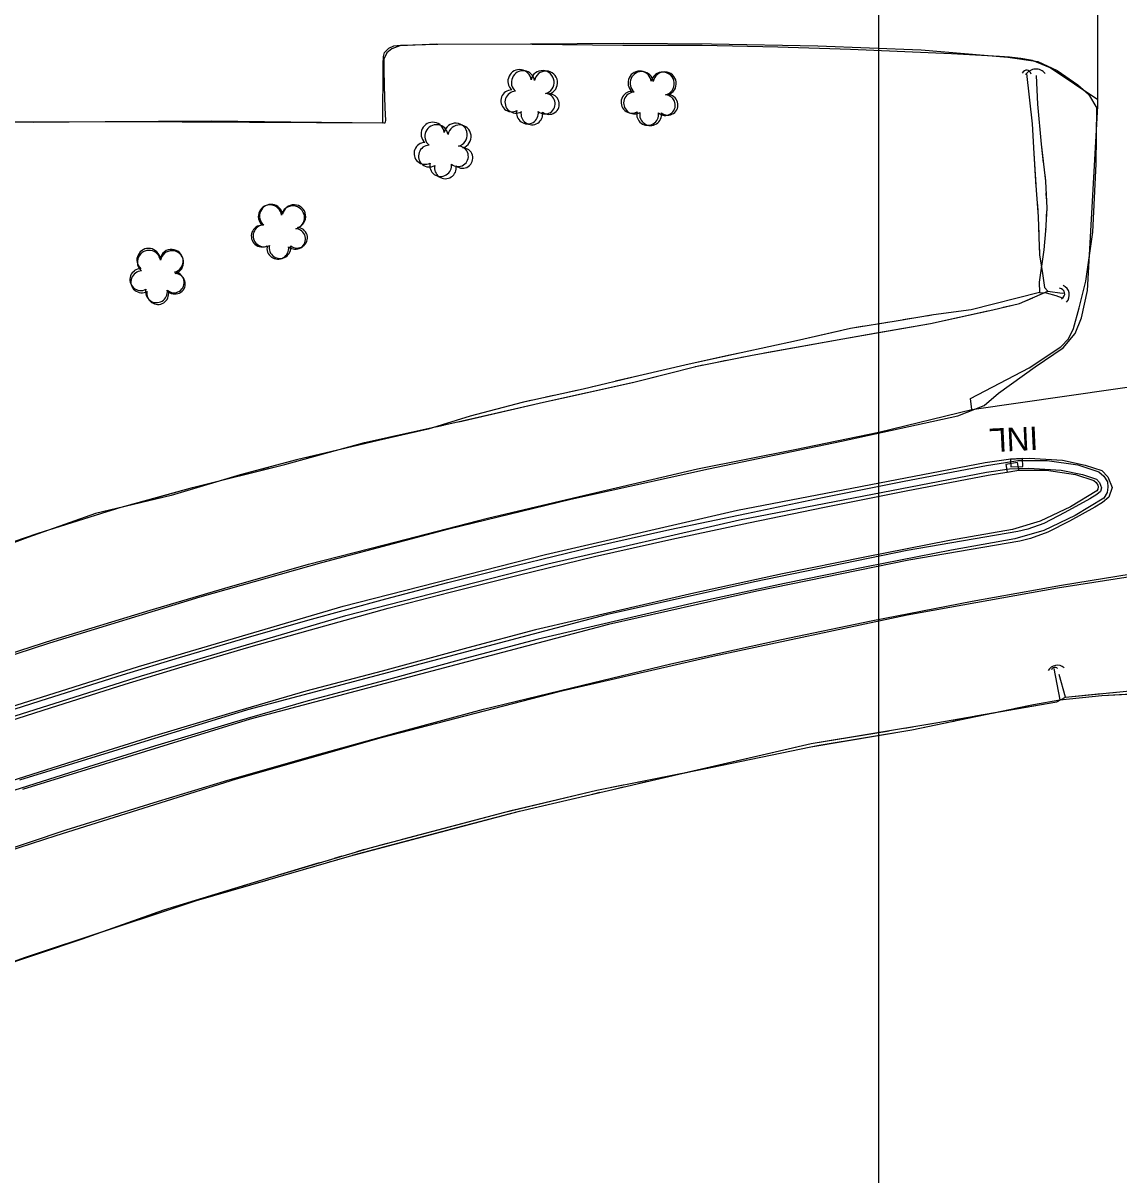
# Model space of a CAD drawing. Extents: x 353423 to 364002, y 127000 to 201942.
# Drawn here: x 360281.6 to 360561.2, y 133157.7 to 133451.6 of the extents above; entities that cross this region are included whole.
import ezdxf

# ---------------------------------------------------------------- set-up
doc = ezdxf.new("R2010")
doc.units = 0
for name, color, linetype in [('E_DTM_SlopeBottom', 7, 'Continuous'), ('E_DTM_SlopeTop', 7, 'Continuous'), ('E_FEN_Generic', 7, 'Continuous'), ('E_LAND_TreeLine', 7, 'Continuous'), ('E_MISCPROP', 7, 'Continuous'), ('E_STRUCT_WingWall', 7, 'Continuous')]:
    doc.layers.add(name, color=color, linetype=linetype)

msp = doc.modelspace()

# ---------------------------------------------------------------- linework, layer by layer
at = {"layer": 'E_DTM_SlopeBottom'}
for points in [[(360536.69, 133338.5), (360536.6, 133340.5), (360533.6, 133340.36), (360533.69, 133338.36), (360536.69, 133338.5)], [(360532.37, 133339.01), (360532.7, 133337.03), (360535.66, 133337.52), (360535.33, 133339.49), (360532.37, 133339.01)]]:
    msp.add_lwpolyline(points, dxfattribs=at)
for centre, radius, start, end in [((360540.04, 133436.71), 3.15, 39.9723, 146.2118), ((360545.86, 133382.21), 2.72, 318.4372, 64.6768), ((360545.47, 133285.23), 2.54, 46.4297, 152.6693)]:
    msp.add_arc(centre, radius, start, end, dxfattribs=at)
for centre, major_axis, ratio, start_param, end_param in [((360537.55, 133437.27), (0.25, 2.32), 0.616014, 5.356084, 7.210314), ((360544.73, 133382.29), (2.66, 0.51), 0.649864, 5.356056, 7.210287), ((360544.92, 133286.15), (-0.23, 1.06), 0.913396, 5.356084, 7.210314)]:
    msp.add_ellipse(centre, major_axis=major_axis, ratio=ratio, start_param=start_param, end_param=end_param, dxfattribs=at)
at = {"layer": 'E_DTM_SlopeTop'}
for points in [[(360182.12, 133256.96), (360192.85, 133261.23), (360223.69, 133272.01), (360253.77, 133282.21), (360288.47, 133293.44), (360326.84, 133305.23), (360357.9, 133313.97), (360390.26, 133322.54), (360421.44, 133330.15), (360456.51, 133337.86), (360490.45, 133344.97), (360520.11, 133351.38), (360526.85, 133354.04), (360530.53, 133357.19), (360539.85, 133363.92), (360547.02, 133368.71), (360550.06, 133372.44), (360551.65, 133376.4), (360553.23, 133383.39), (360555.89, 133430.41), (360555.81, 133481.76), (360555.33, 133565.87), (360555.51, 133660.84), (360555.37, 133755.07)], [(360523.7, 133352.98), (360645.5, 133370.54), (360662.14, 133371.65), (360694.95, 133374.87), (360726.32, 133377.59), (360762.65, 133379.7), (360796.81, 133381.28), (360829.28, 133382.04), (360859.81, 133382.21), (360890.61, 133381.94), (360920.59, 133381.84), (360955.18, 133381.77), (360984.56, 133382.07), (360999.19, 133382.69), (361018.4, 133384.63), (361048.06, 133387.89), (361078.13, 133391.21), (361089.7, 133393.26)], [(360006.29, 133187.84), (360025.26, 133194.79), (360052.98, 133205.1), (360071.85, 133212.44), (360091.53, 133220.77), (360114.27, 133230.3), (360136.54, 133239.67), (360157.72, 133248.11), (360181.38, 133257.23), (360202.94, 133265.29), (360224.09, 133272.51), (360246, 133280.32), (360269.41, 133287.87), (360289.47, 133294.36), (360314.09, 133301.78), (360333.1, 133307.44), (360354.51, 133313.55), (360373.78, 133318.45), (360400.17, 133325.29), (360427.85, 133331.85), (360453.76, 133337.85), (360478.53, 133342.83), (360499.94, 133347.22), (360523.7, 133352.98)], [(360263.43, 133272.4), (360311.1, 133287.46), (360363.3, 133302.83), (360414.92, 133316.05), (360463.93, 133327.32), (360527.07, 133339.5), (360533.08, 133340.33), (360538.31, 133340.58), (360546.83, 133340.05), (360552.59, 133338.82), (360556.84, 133337.42), (360558.43, 133335.82), (360559.48, 133333.07), (360558.69, 133330.64), (360557.07, 133329.28), (360555.09, 133328.06), (360548.61, 133324.54), (360543.09, 133321.68), (360538.69, 133320.08), (360535.96, 133319.4), (360507.66, 133314.58), (360468.82, 133306.64), (360431, 133298.2), (360339.61, 133273.97), (360281.55, 133256.05)], [(360264.23, 133270.03), (360311.83, 133285.06), (360363.96, 133300.42), (360415.51, 133313.62), (360464.45, 133324.87), (360527.48, 133337.03), (360533.31, 133337.84), (360538.29, 133338.07), (360546.49, 133337.57), (360551.94, 133336.4), (360555.49, 133335.23), (360556.29, 133334.43), (360556.83, 133333), (360556.54, 133332.1), (360555.6, 133331.31), (360553.84, 133330.23), (360547.43, 133326.75), (360542.08, 133323.97), (360537.96, 133322.47), (360535.45, 133321.85), (360507.2, 133317.04), (360468.29, 133309.08), (360430.41, 133300.62), (360338.92, 133276.37), (360280.78, 133258.43)], [(360273.18, 133274.61), (360287.89, 133279.27), (360307, 133285.29), (360321.54, 133289.74), (360338.59, 133294.77), (360354.29, 133299.24), (360374.19, 133304.73), (360390.01, 133308.84), (360407.33, 133313.2), (360426.91, 133317.98), (360446.65, 133322.4), (360466.2, 133326.52), (360485.58, 133330.56), (360506.47, 133334.74), (360527.47, 133338.75), (360532.28, 133339.5), (360535.45, 133340.02), (360542.9, 133340.04), (360550.76, 133338.89), (360556.1, 133337.11), (360557.35, 133336.03), (360558.32, 133334.56), (360558.42, 133333.21), (360558.27, 133331.8), (360557.37, 133330.39), (360550.09, 133325.95), (360542.05, 133322.15)], [(360273.95, 133272.23), (360288.64, 133276.88), (360307.74, 133282.91), (360322.26, 133287.35), (360339.29, 133292.37), (360354.97, 133296.84), (360374.84, 133302.32), (360390.63, 133306.42), (360407.93, 133310.77), (360427.48, 133315.55), (360447.18, 133319.96), (360466.71, 133324.07), (360486.08, 133328.11), (360506.95, 133332.28), (360527.9, 133336.29), (360532.67, 133337.03), (360535.66, 133337.52), (360542.72, 133337.54), (360550.18, 133336.45), (360554.84, 133334.89), (360555.45, 133334.36), (360555.88, 133333.72), (360555.91, 133333.25), (360555.85, 133332.65), (360555.57, 133332.22), (360548.9, 133328.15), (360541.16, 133324.49)], [(360541.16, 133324.49), (360534.07, 133322.42), (360518.05, 133319.59), (360496.38, 133315.32), (360475.4, 133311.07), (360452.81, 133306.18), (360432.99, 133301.6), (360412.42, 133296.82), (360395.1, 133292.22), (360373.3, 133286.26), (360353.76, 133281.12), (360334.89, 133275.61), (360314.41, 133269.52), (360296.26, 133263.78), (360278.54, 133258.2)], [(360542.05, 133322.15), (360534.64, 133319.99), (360518.51, 133317.14), (360496.87, 133312.87), (360475.91, 133308.63), (360453.35, 133303.74), (360433.55, 133299.16), (360413.03, 133294.39), (360395.75, 133289.81), (360373.95, 133283.84), (360354.42, 133278.71), (360335.6, 133273.21), (360315.15, 133267.13), (360297.01, 133261.39), (360279.3, 133255.81)], [(360589.7, 133314.3), (360545.54, 133307.42), (360507.24, 133300.53), (360457.59, 133289.96), (360418.36, 133280.97), (360373.04, 133269.25), (360336.05, 133258.69), (360290.01, 133244.21), (360252.17, 133232.01), (360208.39, 133216.08), (360187.87, 133208.16)], [(360274.1, 133239.6), (360292.65, 133245.74), (360316.23, 133253.11), (360333.01, 133258.21), (360355.93, 133264.74), (360376.54, 133270.44), (360399.13, 133276.55), (360424.36, 133282.67), (360446.93, 133288.1), (360475.14, 133294.36), (360498.01, 133299.07), (360523.76, 133304.14), (360546.55, 133308.21), (360568.04, 133311.7)]]:
    msp.add_lwpolyline(points, dxfattribs=at)
at = {"layer": 'E_FEN_Generic'}
for centre, radius, start, end in [((360408.32, 133436.76), 2.97, 7.0637, 228.2976), ((360409.2, 133436.47), 2.97, 8.7472, 229.9811), ((360414.16, 133436.51), 2.97, 284.7145, 167.6878), ((360415.05, 133436.39), 2.97, 286.3981, 169.3713), ((360438.97, 133436.38), 2.97, 7.0637, 228.2976), ((360439.48, 133436.26), 2.97, 8.7472, 229.9811), ((360444.82, 133436.13), 2.97, 284.7145, 167.6878), ((360445.34, 133436.18), 2.97, 286.3981, 169.3713), ((360406.34, 133431.76), 2.78, 90.0346, 297.8076), ((360407.37, 133431.41), 2.78, 91.7181, 299.4911), ((360414.8, 133431.02), 2.61, 229.4197, 87.3523), ((360415.85, 133430.92), 2.61, 231.1033, 89.0359), ((360436.99, 133431.39), 2.78, 90.0346, 297.8076), ((360437.65, 133431.2), 2.78, 91.7181, 299.4911), ((360445.45, 133430.65), 2.61, 229.4197, 87.3523), ((360446.13, 133430.71), 2.61, 231.1033, 89.0359), ((360410.34, 133428.66), 2.78, 166.7116, 7.7226), ((360411.46, 133428.44), 2.78, 168.3952, 9.4062), ((360441, 133428.29), 2.78, 166.7116, 7.7226), ((360441.75, 133428.23), 2.78, 168.3952, 9.4062), ((360386.16, 133423.34), 2.97, 7.0637, 228.2976), ((360387.14, 133422.71), 2.97, 8.7472, 229.9811), ((360392.01, 133423.09), 2.97, 284.7145, 167.6878), ((360393, 133422.63), 2.97, 286.3981, 169.3713), ((360384.18, 133418.35), 2.78, 90.0346, 297.8076), ((360385.32, 133417.66), 2.78, 91.7181, 299.4911), ((360392.65, 133417.61), 2.61, 229.4197, 87.3523), ((360393.79, 133417.17), 2.61, 231.1033, 89.0359), ((360388.19, 133415.25), 2.78, 166.7116, 7.7226), ((360389.41, 133414.68), 2.78, 168.3952, 9.4062), ((360344.63, 133402.25), 2.97, 7.0637, 228.2976), ((360344.95, 133402.36), 2.97, 8.7472, 229.9811), ((360350.8, 133402.28), 2.97, 286.3981, 169.3713), ((360350.48, 133402), 2.97, 284.7145, 167.6878), ((360342.66, 133397.25), 2.78, 90.0346, 297.8076), ((360343.12, 133397.3), 2.78, 91.7181, 299.4911), ((360351.6, 133396.82), 2.61, 231.1033, 89.0359), ((360351.12, 133396.51), 2.61, 229.4197, 87.3523), ((360313.67, 133391.15), 2.97, 7.0637, 228.2976), ((360313.78, 133390.63), 2.97, 8.7472, 229.9811), ((360319.52, 133390.9), 2.97, 284.7145, 167.6878), ((360319.63, 133390.55), 2.97, 286.3981, 169.3713), ((360346.66, 133394.15), 2.78, 166.7116, 7.7226), ((360347.21, 133394.33), 2.78, 168.3952, 9.4062), ((360311.69, 133386.15), 2.78, 90.0346, 297.8076), ((360311.95, 133385.58), 2.78, 91.7181, 299.4911), ((360320.16, 133385.42), 2.61, 229.4197, 87.3523), ((360320.43, 133385.09), 2.61, 231.1033, 89.0359), ((360315.7, 133383.06), 2.78, 166.7116, 7.7226), ((360316.04, 133382.6), 2.78, 168.3952, 9.4062)]:
    msp.add_arc(centre, radius, start, end, dxfattribs=at)
at = {"layer": 'E_LAND_TreeLine'}
for p, q in [((360500, 132500), (360500, 135000)), ((360500, 131000), (360500, 133500))]:
    msp.add_line(p, q, dxfattribs=at)
at = {"layer": 'E_MISCPROP'}
for points in [[(360555.88, 133432.02), (360543.7, 133440.17), (360539.17, 133442.04), (360536.23, 133442.53), (360533.3, 133442.89), (360530.73, 133443.08), (360518.54, 133443.76), (360492.72, 133444.82), (360474.19, 133445.46), (360454.95, 133445.88), (360434.71, 133445.89), (360411.58, 133446.13), (360387.16, 133446.25), (360381.68, 133446), (360377.78, 133445.83), (360375.74, 133445), (360374.47, 133443.98), (360373.73, 133442.42), (360373.68, 133439.81), (360373.82, 133435.57), (360373.99, 133429.97), (360374.12, 133426.72), (360373.99, 133426.05), (360373.73, 133426.03), (360322.23, 133426.3), (360249.85, 133426.37)], [(360261.64, 133426.37), (360284.26, 133426.3), (360302.6, 133426.5), (360329.73, 133426.65), (360349.95, 133426.42), (360373.42, 133426.14), (360373.53, 133441.11), (360373.61, 133443.08), (360373.85, 133444.07), (360374.95, 133445.16), (360376.25, 133445.77), (360377.93, 133445.98), (360387.44, 133446.18), (360411.14, 133446.33), (360434.95, 133446.45), (360457.28, 133446.31), (360484.43, 133445.81), (360510.78, 133444.75), (360532.85, 133442.94), (360540.51, 133441.83), (360545.46, 133439.46), (360550.77, 133435.87), (360553.5, 133433.48), (360555.61, 133429.85)], [(360523.7, 133352.98), (360523.4, 133355.78), (360538.31, 133363.61), (360546.38, 133368.96), (360548.39, 133371.05), (360549.63, 133373.7), (360551.08, 133378.99), (360552.78, 133385.74), (360554.61, 133398.28), (360555.46, 133415.7), (360555.61, 133429.85)]]:
    msp.add_lwpolyline(points, dxfattribs=at)
at = {"layer": 'E_STRUCT_WingWall'}
for points in [[(360537.68, 133438.72), (360539.06, 133425.89), (360539.56, 133418.3), (360540.12, 133408.93), (360540.64, 133402.27), (360540.84, 133396.97), (360540.98, 133392.5), (360541.76, 133387.73), (360542.21, 133384.18), (360543.08, 133383.23), (360546.72, 133382.68), (360547.18, 133382.78)], [(360537.68, 133438.72), (360539.06, 133425.89), (360539.56, 133418.3), (360540.07, 133409.82)], [(360540.11, 133438.23), (360540.43, 133430.88), (360541.37, 133420.68), (360542.48, 133411.29), (360542.81, 133404.34), (360542.54, 133398.58), (360542.06, 133393.77), (360540.9, 133385.51), (360540.98, 133382.85), (360542.66, 133382.77), (360545.16, 133382.08), (360546.75, 133381.53)], [(360540.11, 133438.23), (360540.43, 133430.88), (360541.37, 133420.68), (360541.92, 133415.98)], [(360542.29, 133412.92), (360542.47, 133411.39)], [(360542.62, 133408.32), (360542.7, 133406.78)], [(360540.36, 133405.83), (360540.52, 133403.84)], [(360542.78, 133403.71), (360542.71, 133402.17)], [(360540.73, 133399.85), (360540.8, 133397.85)], [(360542.56, 133399.09), (360542.54, 133398.58), (360542.06, 133393.77), (360540.9, 133385.51), (360540.98, 133382.85), (360542.66, 133382.77), (360545.16, 133382.08), (360546.75, 133381.53)], [(360540.94, 133393.85), (360540.98, 133392.5), (360541.09, 133391.86)], [(360541.73, 133387.91), (360541.76, 133387.73), (360542.21, 133384.18), (360543.08, 133383.23), (360546.72, 133382.68), (360547.18, 133382.78)], [(360258.86, 133312.38), (360285.27, 133321.36), (360306.11, 133327.91), (360324.86, 133333.08), (360348.41, 133339.02), (360368.76, 133344.58), (360392.55, 133349.83), (360414.47, 133354.85), (360437.46, 133359.99), (360453.64, 133364.11), (360467.64, 133366.89), (360490.83, 133371.05), (360513.15, 133374.95), (360529.03, 133378.47), (360535.89, 133380.02), (360543.08, 133383.23)], [(360540.98, 133382.85), (360523.54, 133378.4), (360513.91, 133377.13), (360504.37, 133375.55), (360492.73, 133373.69), (360478.98, 133370.57), (360464.83, 133367.47), (360451.58, 133364.59), (360438.79, 133361.64), (360424.54, 133358.22), (360408.99, 133354.81), (360395.73, 133351.34), (360384.98, 133348.01), (360372.32, 133345.09), (360351.41, 133340.13), (360337.05, 133336.32), (360319.4, 133331.03), (360300.14, 133326.47), (360282.9, 133320.38), (360266.3, 133314.12)], [(360540.98, 133382.85), (360523.54, 133378.4), (360513.91, 133377.13), (360512.23, 133376.85)], [(360542.94, 133383.17), (360543.08, 133383.23)], [(360531.72, 133379.08), (360533.67, 133379.52)], [(360537.46, 133380.72), (360539.29, 133381.54)], [(360499.38, 133372.55), (360513.15, 133374.95), (360527.81, 133378.2)], [(360508.23, 133376.19), (360506.23, 133375.85)], [(360490.24, 133373.12), (360478.98, 133370.57), (360464.83, 133367.47), (360461.52, 133366.75)], [(360496.21, 133374.24), (360494.21, 133373.92)], [(360502.22, 133375.2), (360500.22, 133374.88)], [(360470.83, 133367.46), (360490.83, 133371.05), (360499.38, 133372.55)], [(360461.52, 133366.75), (360451.58, 133364.59), (360438.79, 133361.64), (360432.84, 133360.21)], [(360453.16, 133363.99), (360453.64, 133364.11), (360455.12, 133364.4)], [(360459.04, 133365.18), (360461.01, 133365.57)], [(360464.93, 133366.35), (360466.89, 133366.74)], [(360421.07, 133356.33), (360437.46, 133359.99), (360449.29, 133363)], [(360428.9, 133359.26), (360426.92, 133358.79)], [(360411.08, 133355.27), (360408.99, 133354.81), (360395.73, 133351.34), (360384.98, 133348.01), (360382.73, 133347.49)], [(360392.79, 133349.89), (360414.47, 133354.85), (360421.07, 133356.33)], [(360417.03, 133356.57), (360415.05, 133356.14)], [(360422.97, 133357.87), (360420.99, 133357.44)], [(360382.73, 133347.49), (360372.32, 133345.09), (360354.09, 133340.77)], [(360375.22, 133346), (360377.17, 133346.43)], [(360381.08, 133347.3), (360383.03, 133347.73)], [(360386.93, 133348.59), (360388.89, 133349.03)], [(360343.28, 133337.73), (360348.41, 133339.02), (360368.76, 133344.58), (360371.31, 133345.14)], [(360315.22, 133330.42), (360324.86, 133333.08), (360343.28, 133337.73)], [(360344.27, 133338.24), (360342.31, 133337.71)], [(360350.16, 133339.8), (360348.2, 133339.28)], [(360332.55, 133334.97), (360319.4, 133331.03), (360304.14, 133327.41)], [(360338.39, 133336.67), (360337.05, 133336.32), (360336.44, 133336.13)], [(360309.43, 133328.82), (360311.36, 133329.36)], [(360304.14, 133327.41), (360300.14, 133326.47), (360282.9, 133320.38), (360276.33, 133317.9)], [(360297.95, 133325.35), (360299.86, 133325.95)], [(360303.67, 133327.14), (360305.58, 133327.74)], [(360266.61, 133315.02), (360285.27, 133321.36), (360294.13, 133324.15)], [(360191.28, 133179.23), (360201.24, 133183.17), (360243.14, 133199.29), (360282.25, 133213.29), (360325.88, 133227.73), (360364.9, 133239.06), (360408.32, 133250.57), (360444.21, 133258.9), (360482.71, 133267.76), (360514.55, 133273.07), (360545.36, 133278.43), (360547.6, 133279.62), (360546.01, 133285.42)], [(360524.68, 133274.83), (360545.36, 133278.43), (360547.6, 133279.62), (360546.01, 133285.42)], [(360544.62, 133286.92), (360546.12, 133278.91)], [(360544.62, 133286.92), (360546.12, 133278.91)], [(360547.6, 133279.62), (360572.66, 133282.11)], [(360036.36, 133104.77), (360045.69, 133114.1), (360058.06, 133121.63), (360077.94, 133132.55), (360095.72, 133140.96), (360126.12, 133152.35), (360149.6, 133163.2), (360178.68, 133174.55), (360205.12, 133184.78), (360240.39, 133198.28), (360262.78, 133206.61), (360296.82, 133217.99), (360317.55, 133225.39), (360343.72, 133233.38), (360370.17, 133241.22), (360404.55, 133250.27), (360428.05, 133255.92), (360457.14, 133261.65), (360482.65, 133266.99), (360508.44, 133271.29), (360539.45, 133277.74), (360546.12, 133278.91), (360556.89, 133280.01), (360573.39, 133280.97)], [(360534.87, 133276.79), (360539.45, 133277.74), (360546.12, 133278.91), (360556.89, 133280.01), (360563.6, 133280.4)], [(360547.6, 133279.62), (360556.68, 133280.53)], [(360557.94, 133280.65), (360558.57, 133280.71)], [(360559.82, 133280.84), (360560.45, 133280.9)], [(360528.99, 133275.57), (360530.95, 133275.98)], [(360512.63, 133272.75), (360514.55, 133273.07), (360514.64, 133273.09)], [(360517.25, 133273.12), (360519.2, 133273.53)], [(360518.66, 133273.78), (360520.66, 133274.13)], [(360523.12, 133274.34), (360525.08, 133274.75)], [(360473.56, 133265.65), (360482.71, 133267.76), (360502.59, 133271.07)], [(360484.76, 133267.34), (360508.44, 133271.29), (360513.33, 133272.31)], [(360506.61, 133271.74), (360508.61, 133272.08)], [(360456.36, 133261.49), (360457.14, 133261.65), (360482.65, 133266.99), (360484.76, 133267.34)], [(360444.77, 133259.03), (360473.56, 133265.65)], [(360438.7, 133258.02), (360440.66, 133258.4)], [(360444.58, 133259.17), (360446.55, 133259.56)], [(360450.47, 133260.33), (360452.43, 133260.72)], [(360406.51, 133250.75), (360428.05, 133255.92), (360434.77, 133257.24)], [(360426.91, 133254.89), (360428.9, 133255.35)], [(360432.87, 133256.27), (360434.85, 133256.73)], [(360438.82, 133257.65), (360440.8, 133258.11)], [(360394.28, 133246.85), (360408.32, 133250.57), (360422.94, 133253.96)], [(360378.46, 133243.4), (360404.55, 133250.27), (360406.51, 133250.75)], [(360365.72, 133239.28), (360394.28, 133246.85)], [(360366.88, 133240.25), (360368.8, 133240.82)], [(360372.66, 133241.88), (360374.59, 133242.39)], [(360359.85, 133237.6), (360361.8, 133238.16)], [(360361.13, 133238.54), (360363.05, 133239.11)], [(360329.53, 133229.05), (360343.72, 133233.38), (360357.3, 133237.41)], [(360348.11, 133234.18), (360350.06, 133234.75)], [(360353.98, 133235.89), (360355.93, 133236.46)], [(360315.94, 133224.44), (360325.88, 133227.73), (360344.19, 133233.05)], [(360302.03, 133219.85), (360317.55, 133225.39), (360329.53, 133229.05)], [(360287.89, 133215.16), (360315.94, 133224.44)], [(360296.38, 133217.84), (360296.82, 133217.99), (360298.27, 133218.5)], [(360285, 133214.03), (360286.9, 133214.67)], [(360290.69, 133215.93), (360292.59, 133216.57)], [(360282.09, 133213.23), (360282.25, 133213.29), (360284.02, 133213.88)]]:
    msp.add_lwpolyline(points, dxfattribs=at)

# ---------------------------------------------------------------- texts
at = {"layer": 'E_DTM_SlopeBottom'}
msp.add_text('INL', height=6, rotation=182.6761, dxfattribs=at).set_placement((360540.46, 133348.7))

doc.saveas('drawing.dxf')
